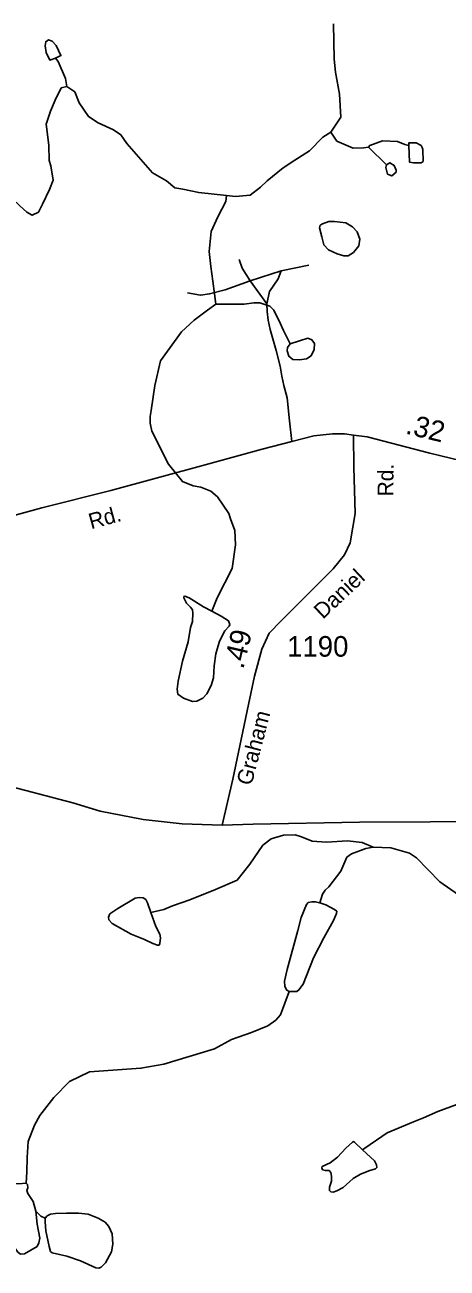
# Model space of a CAD drawing. Extents: x 2056842 to 2160602, y 826753 to 1016856.
# Drawn here: x 2063341 to 2065901, y 926117 to 933655 of the extents above; entities that cross this region are included whole.
import ezdxf

# ---------------------------------------------------------------- set-up
doc = ezdxf.new("R2010")
doc.units = 0
for name, color, linetype in [('Exist Hydrographic Creek Single Shore', 7, 'Continuous'), ('Exist Hydrographic Misc Water Feature', 7, 'Continuous'), ('Exist Road Non-System Type 51', 7, 'Continuous'), ('Exist Road Secondary Mileage Hundredths English Label', 7, 'Continuous'), ('Exist Road Secondary Type 51 Attributed', 7, 'Continuous'), ('Exist Road Secondary Type 51 Label', 7, 'Continuous'), ('Exist Road Secondary Type 51 Number Label', 7, 'Continuous')]:
    doc.layers.add(name, color=color, linetype=linetype)

msp = doc.modelspace()

# ---------------------------------------------------------------- linework, layer by layer
at = {"layer": 'Exist Hydrographic Creek Single Shore'}
for points in [[(2065212.1, 933659.8), (2065216.5, 933446.7), (2065223.7, 933368.4), (2065248, 933233.8), (2065257, 933094.4), (2065196.2, 933004.6)], [(2063595.8, 933280.5), (2063561.9, 933272.6), (2063524.5, 933197.4), (2063496.9, 933132.1), (2063469.4, 933052.4), (2063486.7, 932924.4), (2063488.8, 932832.5), (2063498.9, 932800.4), (2063511.7, 932713), (2063491.2, 932656.7), (2063447.7, 932567.1), (2063423.4, 932519.7), (2063386.3, 932500.5), (2063353.1, 932518.5), (2063309.6, 932556.9), (2063222.6, 932641.4), (2063163.7, 932693.8), (2063131.7, 932723.3), (2063089.5, 932738.6), (2063033.2, 932734.8), (2062989.7, 932716.9)], [(2064563, 932620.5), (2064395, 932638.1), (2064298.9, 932657.8), (2064251.2, 932665.7), (2064198.9, 932709.8), (2064114.9, 932757.5), (2063958.5, 932935.3), (2063922.5, 932987.2), (2063878.5, 933019), (2063786.2, 933060.9), (2063726.3, 933098.9), (2063670.3, 933182.8), (2063643.3, 933248.1), (2063595.8, 933280.5)], [(2065196.2, 933004.6), (2065148.4, 932974.1), (2065067.2, 932891.5), (2064978.9, 932833.5), (2064907.9, 932788.5), (2064809.3, 932708.8), (2064770.2, 932671.1), (2064706.5, 932622.2), (2064618.2, 932614.5), (2064563, 932620.5)], [(2065129.2, 928331.7), (2065145.1, 928383.8), (2065161.1, 928407.8), (2065185.1, 928427.9), (2065256.9, 928524), (2065292.6, 928608), (2065320.7, 928628.1), (2065408.6, 928660.2), (2065452.5, 928668.4)], [(2065452.5, 928668.4), (2065560.6, 928664.6), (2065672.7, 928632.7), (2065716.6, 928604.8), (2065856.9, 928459.1), (2065971.1, 928379.3), (2066113.2, 928325.5), (2066169.2, 928321.6), (2066321.1, 928370)], [(2065129.2, 928331.7), (2065101.7, 928337.8), (2065081.2, 928337.8), (2065059.5, 928332.7), (2065048, 928322.5), (2065017.2, 928243.1), (2064995.5, 928163.7), (2064931.5, 927928.2), (2064916.2, 927856.5), (2064917.5, 927824.5), (2064930.3, 927801.5), (2064944.2, 927793.4)], [(2064944.2, 927793.4), (2064989.1, 927795.1), (2065003.2, 927804.1), (2065028.8, 927838.6), (2065091.4, 927998.6), (2065152.9, 928118.9), (2065213, 928223.9), (2065230.9, 928267.4), (2065232.2, 928280.2), (2065219.4, 928291.8), (2065166.9, 928318.6), (2065129.2, 928331.7)], [(2063348.7, 926631.5), (2063352.4, 926700.5), (2063355.1, 926787.7), (2063361.5, 926885), (2063399.9, 926983.5), (2063431.9, 927042.4), (2063517.4, 927150.7), (2063610.9, 927247.9), (2063732.5, 927308), (2064044.4, 927328.5), (2064183, 927354), (2064491, 927446.6), (2064594.8, 927502.8), (2064714.7, 927545), (2064814.6, 927585.2), (2064862.6, 927621.3), (2064890.5, 927653.4), (2064944.2, 927793.4)]]:
    msp.add_lwpolyline(points, dxfattribs=at)
at = {"layer": 'Exist Hydrographic Misc Water Feature'}
msp.add_line((2065424.6, 932912.1), (2065532.9, 932806.3), dxfattribs=at)
for points in [[(2063469.9, 933486.5), (2063463.7, 933528.4), (2063467.6, 933552.4), (2063483.6, 933564.5), (2063507.6, 933556.6), (2063531.6, 933528.6)], [(2063531.6, 933528.6), (2063559.7, 933468.6), (2063525.9, 933452.5)], [(2063525.9, 933452.5), (2063491.8, 933440.6), (2063469.9, 933486.5)], [(2063525.9, 933452.5), (2063543.7, 933432.7), (2063588, 933328.7), (2063596.2, 933280.7)], [(2065424.6, 932912.1), (2065394.7, 932908.1), (2065330.7, 932906), (2065232.7, 932949.8), (2065196.2, 933004.6)], [(2065668.6, 932922.6), (2065644.7, 932928.5), (2065600.6, 932946.5), (2065508.7, 932952.3), (2065432.6, 932924.1), (2065424.6, 932912.1)], [(2065668.6, 932922.6), (2065668.6, 932938.6), (2065712.7, 932938.7), (2065744.7, 932922.7), (2065750.7, 932910.7)], [(2065696.9, 932818.6), (2065673, 932822.6), (2065668.6, 932922.6)], [(2065750.7, 932910.7), (2065754.6, 932898.7), (2065756.8, 932826.8), (2065744.9, 932818.7), (2065696.9, 932818.6)], [(2065539.1, 932750.3), (2065528.8, 932790.3), (2065532.9, 932806.3)], [(2065532.9, 932806.3), (2065554.8, 932818.4), (2065580.9, 932802.4), (2065593, 932774.4)], [(2065593, 932774.4), (2065593, 932762.4), (2065565.1, 932738.5), (2065539.1, 932750.3)], [(2064498.6, 931960.5), (2064491.6, 932023.1), (2064481.4, 932101.2), (2064468.6, 932189.5), (2064458.3, 932280.4), (2064469.7, 932402.4), (2064511.5, 932490.4), (2064559.3, 932584.6), (2064563.2, 932620.6)], [(2065142.2, 932368.5), (2065153.6, 932320), (2065182.5, 932290), (2065235.1, 932267.3), (2065274.3, 932253.9), (2065301.2, 932254.9), (2065333.2, 932273.5), (2065365.2, 932314.8), (2065371.4, 932355.1), (2065356.9, 932399.5), (2065328, 932429.4), (2065286.7, 932454.2), (2065218.6, 932462.5), (2065184.5, 932461.5), (2065145.3, 932449.1), (2065131.9, 932439.8), (2065126.7, 932423.2), (2065142.2, 932368.5)], [(2064474.2, 930099.2), (2064506.2, 930179.8), (2064598.3, 930359), (2064617.5, 930502.4), (2064613.6, 930589.4), (2064588.8, 930660.7), (2064576.9, 930692.7), (2064508.7, 930792.5), (2064468.7, 930828.4), (2064408.6, 930852.3), (2064360.6, 930860.3), (2064296.4, 930886.1), (2064212.4, 930991.9), (2064111.9, 931191.7), (2064100, 931239.7), (2064099.8, 931279.7), (2064107.6, 931315.7), (2064129.3, 931467.7), (2064163.3, 931618.6), (2064290, 931792.7), (2064368, 931864.4), (2064448.6, 931925.8), (2064498.6, 931960.5)], [(2064949.6, 931719.7), (2064908.6, 931801.6), (2064890.7, 931841.3), (2064850.5, 931925.1), (2064826.5, 931949.1), (2064766.6, 931969), (2064730.1, 931969.3), (2064671.2, 931961.6), (2064621.3, 931960.4), (2064498.6, 931960.5)], [(2064949.6, 931719.7), (2064932.9, 931698), (2064931.7, 931678.8), (2064940.6, 931645.5), (2064964.9, 931626.3), (2065007.1, 931623.7), (2065048.1, 931628.8), (2065076.2, 931648), (2065095.4, 931686.4), (2065098, 931722.3), (2065081.3, 931745.3), (2065057, 931754.3), (2065005.9, 931738.9), (2064949.6, 931719.7)], [(2064474.2, 930099.2), (2064424.3, 930126.1), (2064337.3, 930181.1), (2064310.5, 930190.1), (2064305.3, 930188.8), (2064304.1, 930179.8), (2064320.7, 930147.8), (2064345, 930124.8), (2064356.5, 930108.1), (2064360.3, 930087.7), (2064356.5, 930037.7), (2064346.3, 930001.9), (2064330.9, 929914.8), (2064296.4, 929797.1), (2064270.8, 929675.5), (2064264.4, 929626.8), (2064269.5, 929596.1), (2064302.8, 929571.8), (2064357.8, 929552.6), (2064384.7, 929555.2), (2064419.2, 929571.8), (2064444.8, 929598.7), (2064471.6, 929648.6), (2064484.4, 929696), (2064489.6, 929767.6), (2064499.8, 929841.9), (2064521.5, 929918.7), (2064553.5, 929980.1), (2064579.1, 930009.6), (2064582.9, 930019.8), (2064575.3, 930041.6), (2064531.8, 930069.7), (2064474.2, 930099.2)], [(2064103.9, 928272.6), (2064184.4, 928291.8), (2064236.9, 928313.5), (2064341.1, 928350.2), (2064496.1, 928412.1), (2064627.8, 928469.7), (2064705.9, 928565.7), (2064783.9, 928680.9), (2064835.1, 928719.3), (2064909.9, 928742.3), (2064979, 928744.9), (2065018.7, 928730.8), (2065083.9, 928705.2), (2065169.6, 928700.1), (2065297.5, 928707.8), (2065385.8, 928697.5), (2065452.5, 928668.4)], [(2064103.9, 928272.6), (2064135.8, 928188.1), (2064158.9, 928142), (2064162.7, 928118.9), (2064160.1, 928085.7), (2064155, 928075.4), (2064146.1, 928074.1), (2064117.9, 928084.4), (2064066.8, 928110), (2063984.9, 928140.7), (2063871, 928207.3), (2063850.6, 928227.8), (2063848, 928245.7), (2063857, 928264.9), (2063905.6, 928296.9), (2064009.2, 928360.9), (2064034.8, 928364.7), (2064059.1, 928362.2), (2064074.4, 928351.9), (2064084.7, 928331.4), (2064103.9, 928272.6)], [(2065387.6, 926833.8), (2065401.9, 926844.3), (2065537.8, 926936.6), (2065697.8, 927004.8), (2065758.8, 927029), (2065845.8, 927067.4), (2065959.6, 927109.6), (2066104.1, 927209.5), (2066227.2, 927273.8)], [(2065387.6, 926833.8), (2065340.3, 926879.9), (2065333.9, 926883.7), (2065327.5, 926881.1), (2065287.8, 926844), (2065236.6, 926790.3), (2065191.9, 926755.7), (2065144.5, 926733.9), (2065140.7, 926725), (2065145.8, 926713.5), (2065162.5, 926708.3), (2065185.5, 926709.6), (2065195.7, 926696.8), (2065200.8, 926673.8), (2065199.5, 926644.3), (2065188, 926607.2), (2065188, 926586.7), (2065197, 926579.1), (2065209.8, 926577.8), (2065232.8, 926585.5), (2065271.2, 926605.9), (2065331.3, 926661), (2065376.1, 926686.6), (2065432.4, 926708.3), (2065466.9, 926718.6), (2065474.6, 926726.3), (2065473.3, 926742.9), (2065460.5, 926767.2), (2065387.6, 926833.8)], [(2063407.5, 926462.6), (2063416.5, 926384.5), (2063431.9, 926298.7), (2063426.7, 926270.6), (2063415.2, 926248.8), (2063339.7, 926204), (2063315.4, 926201.4), (2063298.8, 926213), (2063279.6, 926239.8), (2063271.9, 926307.7), (2063260.4, 926401.1), (2063252.8, 926517.6), (2063245.1, 926539.4), (2063240, 926579), (2063246.4, 926585.4), (2063252.8, 926611.1), (2063254, 926627.7), (2063260.4, 926630.3), (2063302.6, 926627.7), (2063348.7, 926631.5)], [(2063348.7, 926631.5), (2063356.4, 926623.9), (2063358.9, 926603.4), (2063352.5, 926586.7), (2063358.9, 926568.8), (2063390.9, 926521.4), (2063407.5, 926462.6)], [(2063407.5, 926462.6), (2063437, 926432.3), (2063465.1, 926420.3)], [(2063465.1, 926420.3), (2063463.8, 926398.6), (2063468.9, 926343.5), (2063488.1, 926248.8), (2063497.1, 926218.1), (2063507.3, 926210.4), (2063595.6, 926189.9), (2063678.7, 926160.5), (2063770.9, 926119.5), (2063788.8, 926117), (2063804.1, 926122.1), (2063829.7, 926149), (2063866.8, 926215.5), (2063874.5, 926261.6), (2063869.4, 926325.6), (2063850.2, 926369.1), (2063827.1, 926396), (2063786.2, 926419), (2063724.8, 926444.6), (2063666, 926449.8), (2063593, 926449.8), (2063527.8, 926448.5), (2063497.1, 926443.4), (2063476.6, 926433.1), (2063465.1, 926420.3)]]:
    msp.add_lwpolyline(points, dxfattribs=at)
at = {"layer": 'Exist Road Non-System Type 51'}
for p, q in [((2064895.7, 932163.2), (2065063.1, 932197.7)), ((2064895.7, 932163.2), (2064707.6, 932102.1)), ((2064808.9, 931962.3), (2064707.6, 932102.1))]:
    msp.add_line(p, q, dxfattribs=at)
for points in [[(2064707.6, 932102.1), (2064658.9, 932178.9), (2064640.2, 932232.1)], [(2064707.6, 932102.1), (2064555.5, 932049), (2064461, 932023.4), (2064405.8, 932015.5), (2064327.1, 932029.3)], [(2064808.9, 931962.3), (2064825.3, 932038.1), (2064877.5, 932114.9), (2064895.7, 932163.2)], [(2064960.2, 931128.4), (2064946.4, 931254.4), (2064931.1, 931393.2), (2064911.9, 931468.1), (2064899.1, 931524.2), (2064889.3, 931585.2), (2064865.2, 931680.7), (2064829.2, 931806.8), (2064815.4, 931864.9), (2064810.5, 931917), (2064808.9, 931962.3)]]:
    msp.add_lwpolyline(points, dxfattribs=at)
at = {"layer": 'Exist Road Secondary Type 51 Attributed'}
for points in [[(2065333.9, 931167.4), (2065280.1, 931174.6), (2065206.4, 931174.6), (2065093.3, 931163.8), (2064960.2, 931128.4), (2064780, 931082), (2064435.2, 930986.8), (2063861.5, 930831.3), (2063444.9, 930727.1), (2063038.2, 930614.8)], [(2065333.9, 931167.4), (2065336.6, 930972.4), (2065343.8, 930692.1), (2065330.3, 930608.5), (2065314.2, 930515.1), (2065278.3, 930441.4), (2065210, 930357), (2065019.7, 930166.5), (2064894.9, 930041.6), (2064823.1, 929966.2), (2064778.2, 929869.1), (2064733.3, 929705.6), (2064697.4, 929534.9), (2064601.3, 929081.2), (2064536.7, 928802.7)], [(2066982.3, 930791.8), (2066774, 930831.3), (2066290.1, 930938.3), (2065796.3, 931058.7), (2065415.6, 931157.5), (2065333.9, 931167.4)], [(2058724.7, 928096.3), (2059000.5, 928102.9), (2059422.4, 928129.9), (2060111.1, 928182.9), (2060331.9, 928215.2), (2060660.5, 928308.7), (2060867, 928389.5), (2061119.3, 928568.3), (2061413.8, 928792.9), (2061618.5, 928922.3), (2061784.6, 929013), (2061985.7, 929099.3), (2062244.3, 929176.5), (2062426.5, 929206.2), (2062604.3, 929199), (2062751.6, 929175.6), (2063051.4, 929089.4), (2063631.4, 928938.5), (2063797.5, 928887.2), (2064057.9, 928836.9), (2064294.9, 928810), (2064536.7, 928802.7)], [(2064536.7, 928802.7), (2064725.4, 928808.6), (2065370, 928821.2), (2066227.5, 928825.7), (2066962.8, 928828.4), (2067772.6, 928837.4), (2068100.3, 928834.7), (2068658.8, 928797), (2068950.6, 928778.1), (2069214.5, 928715.2), (2069464.1, 928614.6), (2069667.9, 928475.3), (2069852.9, 928299.2), (2069975.6, 928171.1)]]:
    msp.add_lwpolyline(points, dxfattribs=at)

# ---------------------------------------------------------------- texts
at = {"layer": 'Exist Road Secondary Mileage Hundredths English Label'}
for s, rotation, p in [('.32', 346.26798, (2065643.9, 931177.3)), ('.49', 76.65746, (2064665.1, 929744.6))]:
    msp.add_text(s, height=125, rotation=rotation, dxfattribs=at).set_placement(p)
at = {"layer": 'Exist Road Secondary Type 51 Label'}
for s, rotation, p in [('Rd.', 89.32043, (2065574.7, 930795.3)), ('Rd.', 15.3892, (2063742.6, 930596)), ('Daniel', 43.20926, (2065148.2, 930047.8)), ('Graham', 75.36471, (2064714.6, 929038.1))]:
    msp.add_text(s, height=95, rotation=rotation, dxfattribs=at).set_placement(p)
at = {"layer": 'Exist Road Secondary Type 51 Number Label'}
msp.add_text('1190', height=125, dxfattribs=at).set_placement((2064931, 929824))

doc.saveas('drawing.dxf')
